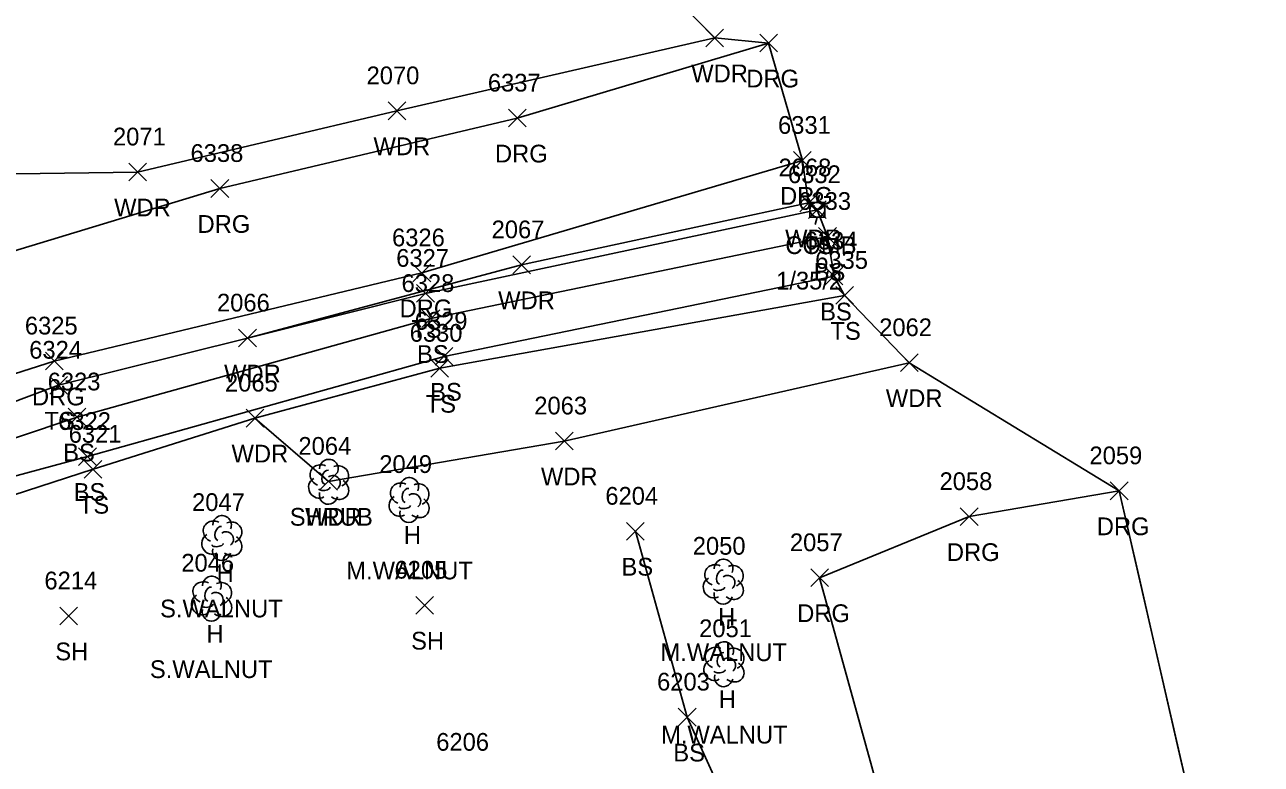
# Model space of a CAD drawing. Extents: x 1439173 to 1457902, y 641926 to 659889.
# Drawn here: x 1449079.8 to 1449219.2, y 643532 to 643615.4 of the extents above; entities that cross this region are included whole.
import ezdxf

# ---------------------------------------------------------------- set-up
doc = ezdxf.new("R2010")
doc.units = 0
for name, color, linetype in [('L_A', 7, 'Continuous'), ('L_C', 7, 'Continuous'), ('L_I', 7, 'Continuous'), ('L_TIC', 7, 'Continuous'), ('LAWA', 7, 'Continuous'), ('LELB', 7, 'Continuous'), ('LSH', 7, 'Continuous'), ('LSOGP', 7, 'Continuous'), ('LTD', 7, 'Continuous'), ('R_A', 7, 'Continuous'), ('R_I', 7, 'Continuous'), ('R_TIC', 7, 'Continuous'), ('RDG', 7, 'Continuous'), ('U_A', 7, 'Continuous'), ('U_C', 7, 'Continuous'), ('U_I', 7, 'Continuous'), ('UP', 7, 'Continuous')]:
    doc.layers.add(name, color=color, linetype=linetype)

msp = doc.modelspace()

# ---------------------------------------------------------------- linework, layer by layer
at = {"layer": 'L_TIC'}
for points in [[(1449156.56, 643612.95), (1449158.56, 643614.95)], [(1449158.56, 643612.95), (1449156.56, 643614.95)], [(1449120.75, 643604.73), (1449122.75, 643606.73)], [(1449122.75, 643604.73), (1449120.75, 643606.73)], [(1449091.52, 643597.83), (1449093.52, 643599.83)], [(1449093.52, 643597.83), (1449091.52, 643599.83)], [(1449167.14, 643594.34), (1449169.14, 643596.34)], [(1449169.14, 643594.34), (1449167.14, 643596.34)], [(1449168.13, 643593.58), (1449170.13, 643595.58)], [(1449170.13, 643593.58), (1449168.13, 643595.58)], [(1449169.28, 643590.56), (1449171.28, 643592.56)], [(1449171.28, 643590.56), (1449169.28, 643592.56)], [(1449134.8, 643587.36), (1449136.8, 643589.36)], [(1449136.8, 643587.36), (1449134.8, 643589.36)], [(1449170.01, 643586.09), (1449172.01, 643588.09)], [(1449172.01, 643586.09), (1449170.01, 643588.09)], [(1449123.97, 643584.14), (1449125.97, 643586.14)], [(1449125.97, 643584.14), (1449123.97, 643586.14)], [(1449171.2, 643583.91), (1449173.2, 643585.91)], [(1449173.2, 643583.91), (1449171.2, 643585.91)], [(1449124.57, 643581.3), (1449126.57, 643583.3)], [(1449126.57, 643581.3), (1449124.57, 643583.3)], [(1449103.91, 643579.1), (1449105.91, 643581.1)], [(1449105.91, 643579.1), (1449103.91, 643581.1)], [(1449126.06, 643577.04), (1449128.06, 643579.04)], [(1449128.06, 643577.04), (1449126.06, 643579.04)], [(1449178.49, 643576.32), (1449180.49, 643578.32)], [(1449180.49, 643576.32), (1449178.49, 643578.32)], [(1449125.58, 643575.69), (1449127.58, 643577.69)], [(1449127.58, 643575.69), (1449125.58, 643577.69)], [(1449082.62, 643573.78), (1449084.62, 643575.78)], [(1449084.62, 643573.78), (1449082.62, 643575.78)], [(1449084.7, 643570.2), (1449086.7, 643572.2)], [(1449086.7, 643570.2), (1449084.7, 643572.2)], [(1449104.75, 643570.07), (1449106.75, 643572.07)], [(1449106.75, 643570.07), (1449104.75, 643572.07)], [(1449139.61, 643567.49), (1449141.61, 643569.49)], [(1449141.61, 643567.49), (1449139.61, 643569.49)], [(1449085.88, 643565.74), (1449087.88, 643567.74)], [(1449087.88, 643565.74), (1449085.88, 643567.74)], [(1449086.5, 643564.3), (1449088.5, 643566.3)], [(1449088.5, 643564.3), (1449086.5, 643566.3)], [(1449113.04, 643562.94), (1449115.04, 643564.94)], [(1449115.04, 643562.94), (1449113.04, 643564.94)], [(1449147.62, 643557.31), (1449149.62, 643559.31)], [(1449149.62, 643557.31), (1449147.62, 643559.31)], [(1449123.87, 643548.97), (1449125.87, 643550.97)], [(1449125.87, 643548.97), (1449123.87, 643550.97)], [(1449083.76, 643547.76), (1449085.76, 643549.76)], [(1449085.76, 643547.76), (1449083.76, 643549.76)], [(1449153.46, 643536.35), (1449155.46, 643538.35)], [(1449155.46, 643536.35), (1449153.46, 643538.35)]]:
    msp.add_lwpolyline(points, dxfattribs=at)
at = {"layer": 'LAWA'}
for points in [[(1449157.56, 643613.95), (1449121.75, 643605.73), (1449092.52, 643598.83), (1449065.07, 643598.44), (1449030.3, 643594.47), (1449023.74, 643594.87), (1449012.82, 643587.98), (1449001.9, 643587.61), (1448999.01, 643594.42), (1449002.01, 643598.82), (1449015.57, 643600.37), (1449033.32, 643605.28), (1449047.53, 643602.79), (1449074.36, 643609.35), (1449074.42, 643609.49), (1449078.34, 643623.88), (1449098.88, 643642.93), (1449107.53, 643621.76), (1449147.76, 643623.82)], [(1449104.91, 643580.1), (1449135.8, 643588.36), (1449168.14, 643595.34)], [(1449179.49, 643577.32), (1449140.61, 643568.49), (1449114.04, 643563.94), (1449105.75, 643571.07)]]:
    msp.add_lwpolyline(points, dxfattribs=at)
at = {"layer": 'LELB'}
for points in [[(1449124.97, 643585.14), (1449169.13, 643594.58)], [(1449172.58, 643496.47), (1449129.21, 643485.5), (1449108.73, 643481.4), (1449076.57, 643475.29), (1449069.89, 643474.14), (1449066.38, 643472.31), (1449055, 643473.16), (1449052.28, 643472.72), (1449049.43, 643470.95), (1449040.04, 643491.12), (1449024.71, 643522.12), (1449017.27, 643538.26), (1449016.79, 643543.19), (1449016.62, 643544.75), (1449017.22, 643545.2), (1449018.57, 643543.05), (1449020.19, 643544.84), (1449028.62, 643550.09), (1449057.66, 643561.8), (1449085.7, 643571.2), (1449125.57, 643582.3), (1449170.28, 643591.56)], [(1449052.28, 643472.72), (1449044.67, 643493.19), (1449030.2, 643525.29), (1449022.13, 643541.19), (1449023.31, 643543.08), (1449034.64, 643549.21), (1449058.08, 643558.96), (1449086.88, 643566.74), (1449127.06, 643578.04), (1449171.01, 643587.09)], [(1449124.97, 643585.14), (1449104.91, 643580.1)], [(1449126.58, 643576.69), (1449172.2, 643584.91)], [(1449083.62, 643574.78), (1449104.91, 643580.1)], [(1449126.58, 643576.69), (1449105.75, 643571.07)], [(1449067.54, 643468.95), (1449054.13, 643467.18), (1449048.16, 643469.69), (1449036.68, 643490.4), (1449022.13, 643520.53), (1449014.8, 643537.79), (1449015.57, 643543.39), (1449015.77, 643546), (1449018.34, 643547.91), (1449022.07, 643549.96), (1449028.07, 643552.39), (1449057.16, 643564.87), (1449083.62, 643574.78)], [(1449087.5, 643565.3), (1449105.75, 643571.07)], [(1449048.16, 643469.69), (1449052.14, 643469.92), (1449055, 643473.16), (1449046.76, 643493.53), (1449031.79, 643526.16), (1449024.47, 643541.19), (1449035.23, 643547.74), (1449058.91, 643556.04), (1449087.5, 643565.3)], [(1449172.58, 643496.47), (1449164.25, 643515.77), (1449154.46, 643537.35), (1449148.62, 643558.31)]]:
    msp.add_lwpolyline(points, dxfattribs=at)
at = {"layer": 'LSH'}
msp.add_line((1449114.04, 643563.94), (1449114.04, 643563.94), dxfattribs=at)
msp.add_line((1449114.04, 643563.94), (1449114.04, 643563.94), dxfattribs=at)
msp.add_arc((1449114.08, 643565.37), 1.05, 335.5272, 180.9563, dxfattribs=at)
for centre, major_axis, ratio, start_param, end_param in [((1449113.25, 643564.61), (1.21, -0.51), 0.895232, 1.570796, 4.712389), ((1449115.08, 643564.52), (-1.14, -0.48), 0.949671, 1.570796, 4.712389), ((1449112.95, 643563.23), (0.58, -1.04), 0.959034, 3.141593, 6.283185), ((1449113.83, 643564.4), (-0.208, -0.792), 0.645439, 3.141593, 6.283185), ((1449114.54, 643563.77), (-0.5, 0.667), 0.989748, 3.141593, 6.283185), ((1449113.58, 643563.19), (-0.625, -0.083), 0.423636, 0, 3.141593), ((1449115.04, 643563.11), (-1.09, 0.79), 0.841452, 1.570796, 4.712389), ((1449114.04, 643562.44), (0.26, 1.06), 0.942809, 1.570796, 4.712389)]:
    msp.add_ellipse(centre, major_axis=major_axis, ratio=ratio, start_param=start_param, end_param=end_param, dxfattribs=at)
at = {"layer": 'LSOGP'}
msp.add_lwpolyline([(1449147.76, 643623.82), (1449157.56, 643613.95), (1449163.63, 643613.37), (1449167.44, 643600.13), (1449168.14, 643595.33), (1449169.13, 643594.58), (1449170.28, 643591.56), (1449171.01, 643587.09), (1449172.2, 643584.91), (1449179.49, 643577.32), (1449203.15, 643562.87), (1449205.35, 643553.29), (1449207.54, 643543.71), (1449209.74, 643534.14), (1449211.94, 643524.56)], dxfattribs=at)
at = {"layer": 'LTD'}
for p, q in [((1449123.1, 643561.89), (1449123.1, 643561.89)), ((1449123.1, 643561.89), (1449123.1, 643561.89)), ((1449102, 643557.6), (1449102, 643557.6)), ((1449102, 643557.6), (1449102, 643557.6)), ((1449158.52, 643552.67), (1449158.52, 643552.67)), ((1449158.52, 643552.67), (1449158.52, 643552.67)), ((1449100.84, 643550.76), (1449100.84, 643550.76)), ((1449100.84, 643550.76), (1449100.84, 643550.76)), ((1449158.59, 643543.37), (1449158.59, 643543.37)), ((1449158.59, 643543.37), (1449158.59, 643543.37))]:
    msp.add_line(p, q, dxfattribs=at)
for centre in [(1449123.15, 643563.32), (1449102.04, 643559.03), (1449158.56, 643554.11), (1449100.89, 643552.19), (1449158.63, 643544.8)]:
    msp.add_arc(centre, 1.05, 335.5272, 180.9563, dxfattribs=at)
for centre, major_axis, ratio, start_param, end_param in [((1449122.31, 643562.56), (1.21, -0.51), 0.895232, 1.570796, 4.712389), ((1449122.89, 643562.35), (-0.208, -0.792), 0.645439, 3.141593, 6.283185), ((1449124.14, 643562.47), (-1.14, -0.48), 0.949671, 1.570796, 4.712389), ((1449122.02, 643561.18), (0.58, -1.04), 0.959034, 3.141593, 6.283185), ((1449123.6, 643561.72), (-0.5, 0.667), 0.989748, 3.141593, 6.283185), ((1449124.1, 643561.06), (-1.09, 0.79), 0.841452, 1.570796, 4.712389), ((1449123.1, 643560.39), (0.26, 1.06), 0.942809, 1.570796, 4.712389), ((1449122.64, 643561.14), (-0.625, -0.083), 0.423636, 0, 3.141593), ((1449101.21, 643558.27), (1.21, -0.51), 0.895232, 1.570796, 4.712389), ((1449101.79, 643558.06), (-0.208, -0.792), 0.645439, 3.141593, 6.283185), ((1449103.04, 643558.18), (-1.14, -0.48), 0.949671, 1.570796, 4.712389), ((1449100.91, 643556.89), (0.58, -1.04), 0.959034, 3.141593, 6.283185), ((1449102.5, 643557.43), (-0.5, 0.667), 0.989748, 3.141593, 6.283185), ((1449103, 643556.77), (-1.09, 0.79), 0.841452, 1.570796, 4.712389), ((1449102, 643556.1), (0.26, 1.06), 0.942809, 1.570796, 4.712389), ((1449101.54, 643556.85), (-0.625, -0.083), 0.423636, 0, 3.141593), ((1449157.73, 643553.34), (1.21, -0.51), 0.895232, 1.570796, 4.712389), ((1449159.56, 643553.26), (-1.14, -0.48), 0.949671, 1.570796, 4.712389), ((1449157.43, 643551.97), (0.58, -1.04), 0.959034, 3.141593, 6.283185), ((1449158.31, 643553.13), (-0.208, -0.792), 0.645439, 3.141593, 6.283185), ((1449159.02, 643552.51), (-0.5, 0.667), 0.989748, 3.141593, 6.283185), ((1449100.05, 643551.42), (1.21, -0.51), 0.895232, 1.570796, 4.712389), ((1449100.64, 643551.21), (-0.208, -0.792), 0.645439, 3.141593, 6.283185), ((1449101.89, 643551.34), (-1.14, -0.48), 0.949671, 1.570796, 4.712389), ((1449158.06, 643551.92), (-0.625, -0.083), 0.423636, 0, 3.141593), ((1449159.52, 643551.84), (-1.09, 0.79), 0.841452, 1.570796, 4.712389), ((1449099.76, 643550.05), (0.58, -1.04), 0.959034, 3.141593, 6.283185), ((1449101.34, 643550.59), (-0.5, 0.667), 0.989748, 3.141593, 6.283185), ((1449101.85, 643549.92), (-1.09, 0.79), 0.841452, 1.570796, 4.712389), ((1449158.52, 643551.17), (0.26, 1.06), 0.942809, 1.570796, 4.712389), ((1449100.85, 643549.26), (0.26, 1.06), 0.942809, 1.570796, 4.712389), ((1449100.39, 643550.01), (-0.625, -0.083), 0.423636, 0, 3.141593), ((1449157.79, 643544.03), (1.21, -0.51), 0.895232, 1.570796, 4.712389), ((1449158.38, 643543.83), (-0.208, -0.792), 0.645439, 3.141593, 6.283185), ((1449159.63, 643543.95), (-1.14, -0.48), 0.949671, 1.570796, 4.712389), ((1449157.5, 643542.66), (0.58, -1.04), 0.959034, 3.141593, 6.283185), ((1449159.09, 643543.2), (-0.5, 0.667), 0.989748, 3.141593, 6.283185), ((1449159.59, 643542.53), (-1.09, 0.79), 0.841452, 1.570796, 4.712389), ((1449158.59, 643541.87), (0.26, 1.06), 0.942809, 1.570796, 4.712389), ((1449158.13, 643542.62), (-0.625, -0.083), 0.423636, 0, 3.141593)]:
    msp.add_ellipse(centre, major_axis=major_axis, ratio=ratio, start_param=start_param, end_param=end_param, dxfattribs=at)
at = {"layer": 'R_TIC'}
for points in [[(1449162.64, 643612.37), (1449164.64, 643614.37)], [(1449164.64, 643612.37), (1449162.64, 643614.37)], [(1449134.31, 643603.91), (1449136.31, 643605.91)], [(1449136.31, 643603.91), (1449134.31, 643605.91)], [(1449166.44, 643599.14), (1449168.44, 643601.14)], [(1449168.44, 643599.14), (1449166.44, 643601.14)], [(1449100.79, 643595.97), (1449102.79, 643597.97)], [(1449102.79, 643595.97), (1449100.79, 643597.97)], [(1449123.56, 643586.45), (1449125.56, 643588.45)], [(1449125.56, 643586.45), (1449123.56, 643588.45)], [(1449082.13, 643576.51), (1449084.13, 643578.51)], [(1449084.13, 643576.51), (1449082.13, 643578.51)], [(1449202.15, 643561.87), (1449204.15, 643563.87)], [(1449204.15, 643561.87), (1449202.15, 643563.87)], [(1449185.24, 643558.96), (1449187.24, 643560.96)], [(1449187.24, 643558.96), (1449185.24, 643560.96)], [(1449168.38, 643552.07), (1449170.38, 643554.07)], [(1449170.38, 643552.07), (1449168.38, 643554.07)]]:
    msp.add_lwpolyline(points, dxfattribs=at)
at = {"layer": 'RDG'}
for points in [[(1449163.64, 643613.37), (1449135.31, 643604.91), (1449101.79, 643596.97), (1449076.39, 643589.28), (1449046.31, 643582.08), (1449023.51, 643574.55), (1449009, 643570.75), (1449003.26, 643568.65), (1448998.72, 643568.96), (1448995.24, 643569.64)], [(1449010.21, 643539.71), (1449014.23, 643548.03), (1449021.94, 643555.85), (1449056.86, 643569.1), (1449083.13, 643577.51), (1449124.56, 643587.45), (1449167.44, 643600.14)], [(1449185.05, 643496.09), (1449179.15, 643517.75), (1449169.38, 643553.07), (1449186.24, 643559.96), (1449203.15, 643562.87), (1449211.94, 643524.56), (1449219.16, 643506.59)]]:
    msp.add_lwpolyline(points, dxfattribs=at)
at = {"layer": 'UP'}
for p, q in [((1449169.38, 643596.24), (1449169.13, 643595.41)), ((1449168.3, 643593.74), (1449168.3, 643595.41)), ((1449168.3, 643595.41), (1449169.97, 643595.41)), ((1449169.97, 643595.41), (1449169.97, 643593.74)), ((1449169.97, 643593.74), (1449168.3, 643593.74)), ((1449168.88, 643592.91), (1449169.13, 643593.74)), ((1449169.13, 643594.58), (1449169.13, 643594.58))]:
    msp.add_line(p, q, dxfattribs=at)
msp.add_circle((1449169.13, 643594.58), 0.833, dxfattribs=at)

# ---------------------------------------------------------------- texts
at = {"layer": 'L_A'}
for s, p in [('WDR', (1449154.92, 643608.95)), ('WDR', (1449119.11, 643600.73)), ('WDR', (1449089.88, 643593.83)), ('WDR', (1449165.5, 643590.34)), ('TS', (1449167.54, 643589.58)), ('BS', (1449168.72, 643586.56)), ('WDR', (1449133.16, 643583.36)), ('BS', (1449169.45, 643582.09)), ('TS', (1449123.38, 643580.14)), ('TS', (1449170.61, 643579.91)), ('BS', (1449124.01, 643577.3)), ('WDR', (1449102.27, 643575.1)), ('BS', (1449125.5, 643573.04)), ('WDR', (1449176.85, 643572.32)), ('TS', (1449124.99, 643571.69)), ('TS', (1449082.03, 643569.78)), ('BS', (1449084.14, 643566.2)), ('WDR', (1449103.11, 643566.07)), ('WDR', (1449137.98, 643563.49)), ('BS', (1449085.32, 643561.74)), ('TS', (1449085.91, 643560.3)), ('SHRUB', (1449109.67, 643558.94)), ('WDR', (1449111.4, 643558.94)), ('H', (1449122.53, 643556.89)), ('H', (1449101.43, 643552.6)), ('BS', (1449147.06, 643553.31)), ('H', (1449157.95, 643547.67)), ('H', (1449100.28, 643545.76)), ('SH', (1449123.35, 643544.97)), ('SH', (1449083.25, 643543.76)), ('H', (1449158.02, 643538.37)), ('BS', (1449152.9, 643532.35))]:
    msp.add_text(s, height=2, dxfattribs=at).set_placement(p)
at = {"layer": 'L_C'}
for s, p in [('M.WALNUT', (1449116.04, 643552.89)), ('S.WALNUT', (1449095.06, 643548.6)), ('M.WALNUT', (1449151.45, 643543.67)), ('S.WALNUT', (1449093.91, 643541.76)), ('M.WALNUT', (1449151.52, 643534.37))]:
    msp.add_text(s, height=2, dxfattribs=at).set_placement(p)
at = {"layer": 'L_I'}
for s, p in [('2070', (1449118.33, 643608.73)), ('2071', (1449089.75, 643601.83)), ('2068', (1449164.76, 643598.34)), ('6332', (1449165.82, 643597.58)), ('6333', (1449166.98, 643594.56)), ('2067', (1449132.42, 643591.36)), ('6334', (1449167.71, 643590.09)), ('6327', (1449121.67, 643588.14)), ('6335', (1449168.89, 643587.91)), ('6328', (1449122.27, 643585.3)), ('2066', (1449101.47, 643583.1)), ('6329', (1449123.75, 643581.04)), ('2062', (1449176.1, 643580.32)), ('6330', (1449123.19, 643579.69)), ('6324', (1449080.31, 643577.78)), ('6323', (1449082.39, 643574.2)), ('2065', (1449102.37, 643574.07)), ('2063', (1449137.23, 643571.49)), ('6322', (1449083.57, 643569.74)), ('6321', (1449084.76, 643568.3)), ('2064', (1449110.65, 643566.94)), ('2064', (1449110.65, 643566.94)), ('2049', (1449119.76, 643564.89)), ('6204', (1449145.24, 643561.31)), ('2047', (1449098.66, 643560.6)), ('2050', (1449155.09, 643555.67)), ('2046', (1449097.45, 643553.76)), ('6205', (1449121.48, 643552.97)), ('6214', (1449082.02, 643551.76)), ('2051', (1449155.81, 643546.37)), ('6203', (1449151.07, 643540.35)), ('6206', (1449126.18, 643533.56))]:
    msp.add_text(s, height=2, dxfattribs=at).set_placement(p)
at = {"layer": 'R_A'}
for p in [(1449161.12, 643608.37), (1449132.8, 643599.91), (1449164.93, 643595.14), (1449099.28, 643591.97), (1449122.05, 643582.45), (1449080.62, 643572.51), (1449200.63, 643557.87), (1449183.73, 643554.96), (1449166.86, 643548.07)]:
    msp.add_text('DRG', height=2, dxfattribs=at).set_placement(p)
at = {"layer": 'R_I'}
for s, p in [('6337', (1449132, 643607.91)), ('6331', (1449164.7, 643603.14)), ('6338', (1449098.49, 643599.97)), ('6326', (1449121.2, 643590.45)), ('6325', (1449079.82, 643580.51)), ('2059', (1449199.8, 643565.87)), ('2058', (1449182.9, 643562.96)), ('2057', (1449166.04, 643556.07))]:
    msp.add_text(s, height=2, dxfattribs=at).set_placement(p)
at = {"layer": 'U_A'}
msp.add_text('COMB', height=2, dxfattribs=at).set_placement((1449165.52, 643589.58))
at = {"layer": 'U_C'}
msp.add_text('1/35/2', height=2, dxfattribs=at).set_placement((1449164.49, 643585.58))
at = {"layer": 'U_I'}
msp.add_text('6332', height=2, dxfattribs=at).set_placement((1449165.82, 643597.58))

doc.saveas('drawing.dxf')
